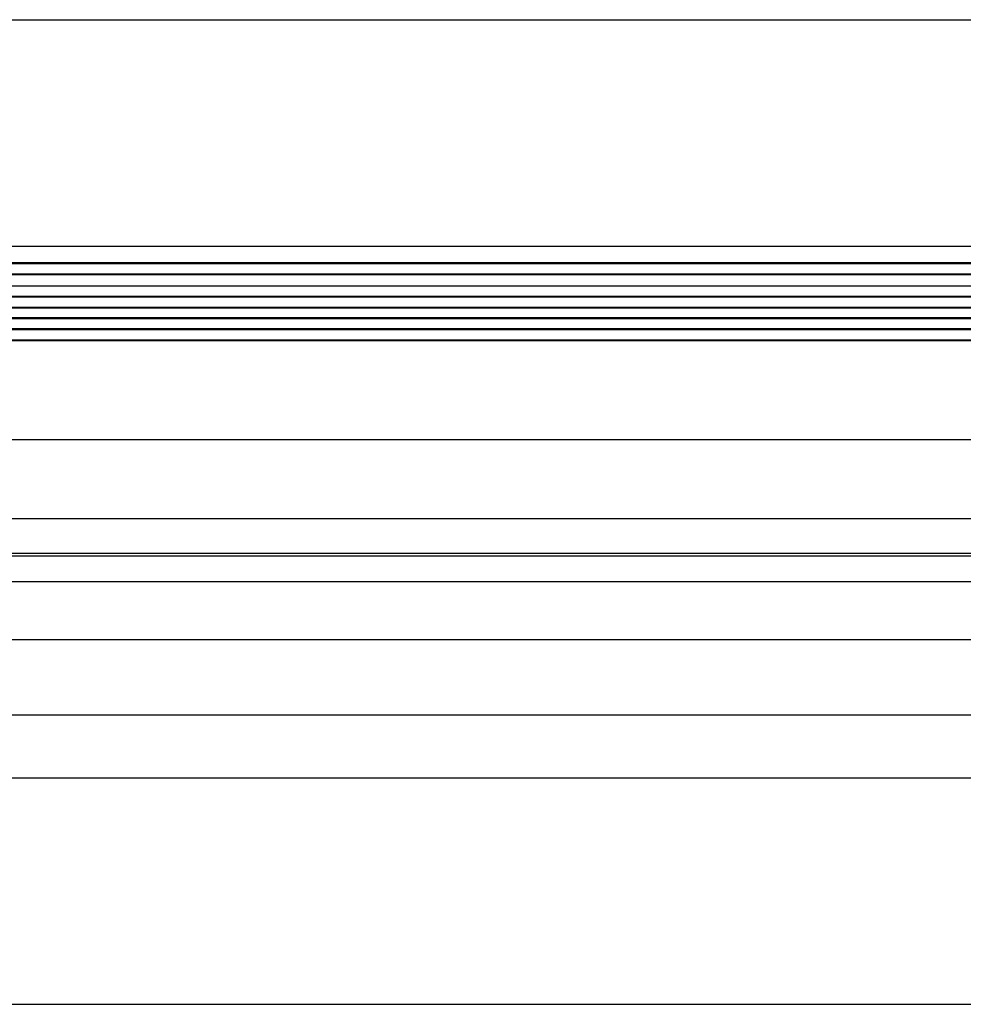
# Model space of a CAD drawing. Header units: inches. Extents: x 170 to 284, y 215 to 248.
# Tile 397 of 656: x 202.756 to 203.012, y 224.073 to 224.34. Entities that reach past the tile are written whole.
import ezdxf

# ---------------------------------------------------------------- set-up
doc = ezdxf.new("R2010")
doc.units = ezdxf.units.IN
doc.header["$LTSCALE"] = 0.25
doc.header["$MEASUREMENT"] = 0
doc.layers.add('RH FRONT OF HOOD', color=7, linetype='Continuous')

msp = doc.modelspace()

# ---------------------------------------------------------------- linework, layer by layer
at = {"layer": 'RH FRONT OF HOOD'}
for p, q in [((202.5768719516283, 224.3397961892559), (206.4624382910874, 224.3397961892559)), ((202.710258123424, 224.2784037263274), (204.2339935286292, 224.2784037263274)), ((206.4610578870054, 224.2738691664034), (202.5719097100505, 224.2738691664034)), ((202.5719097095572, 224.2737537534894), (206.4610578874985, 224.2737537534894)), ((202.5719096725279, 224.2707070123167), (206.4610579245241, 224.2707070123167)), ((206.4610579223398, 224.2708213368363), (202.5719096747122, 224.2708213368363)), ((202.5719095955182, 224.2676893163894), (206.4610580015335, 224.2676893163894)), ((206.4610581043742, 224.2648010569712), (202.5773665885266, 224.2648010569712)), ((202.5773665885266, 224.2646903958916), (206.4610581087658, 224.2646903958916)), ((206.4610582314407, 224.2618154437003), (202.5773665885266, 224.2618154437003)), ((202.5773665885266, 224.2617026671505), (206.4610582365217, 224.2617026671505)), ((206.4610583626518, 224.2589715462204), (202.5773665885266, 224.2589715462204)), ((202.5773665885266, 224.2588587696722), (206.461058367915, 224.2588587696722)), ((206.4610584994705, 224.2559838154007), (202.5773665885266, 224.2559838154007)), ((202.5773665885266, 224.2558731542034), (206.4610585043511, 224.2558731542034)), ((206.4610586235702, 224.2529848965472), (202.5773665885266, 224.2529848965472)), ((202.5773665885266, 224.2528712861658), (206.4610586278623, 224.2528712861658)), ((202.5003237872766, 224.226018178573), (206.5326438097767, 224.226018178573)), ((202.5003237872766, 224.2046391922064), (206.5326438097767, 224.2046391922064)), ((206.5326438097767, 224.1951539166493), (202.5003237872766, 224.1951539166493)), ((202.5003237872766, 224.1945145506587), (206.5326438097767, 224.1945145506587)), ((202.5003237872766, 224.1874964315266), (206.5326438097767, 224.1874964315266)), ((202.5003237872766, 224.1718123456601), (206.5326438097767, 224.1718123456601)), ((202.5003237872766, 224.1514243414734), (206.5326438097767, 224.1514243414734)), ((202.5768719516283, 224.1343487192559), (206.4560926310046, 224.1343487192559)), ((202.5304915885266, 224.0729562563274), (206.5024760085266, 224.0729562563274))]:
    msp.add_line(p, q, dxfattribs=at)

doc.saveas('drawing.dxf')
